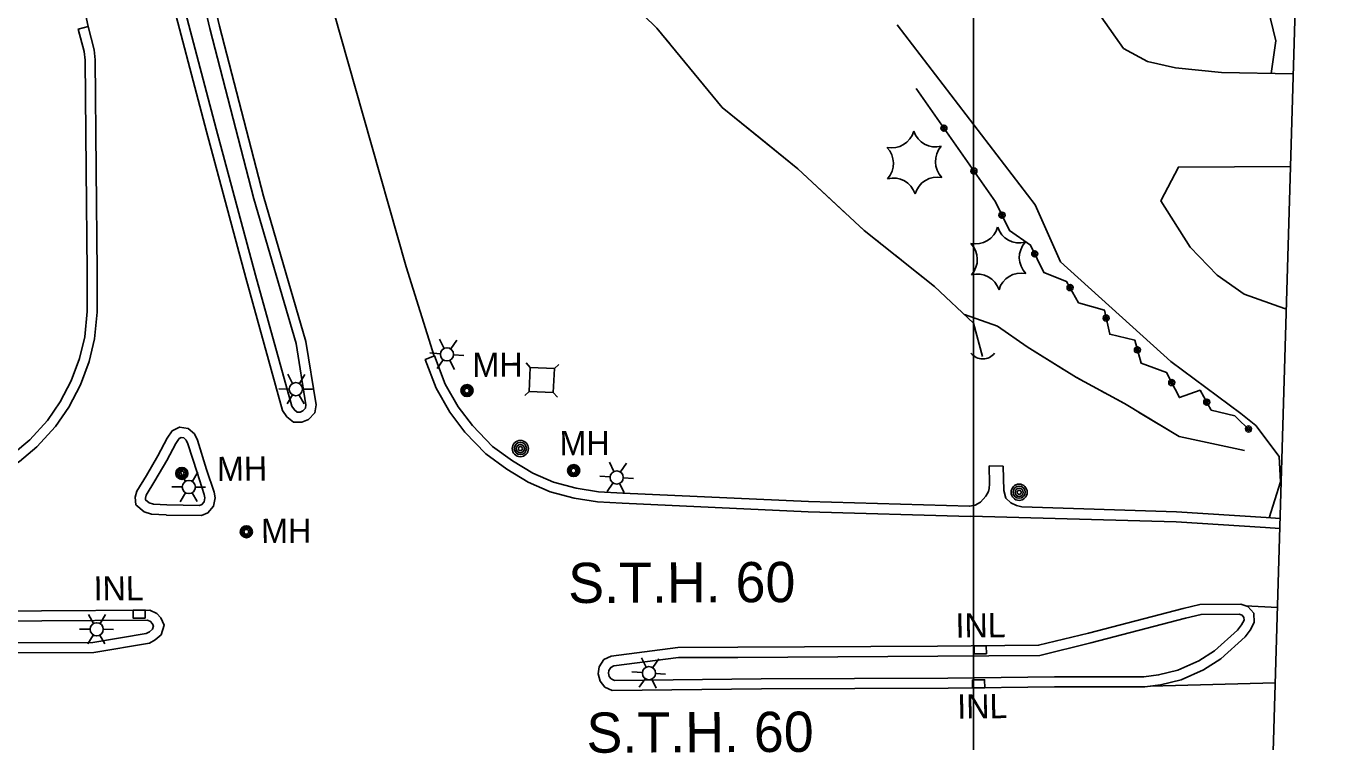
# Model space of a CAD drawing. Extents: x 353423 to 364002, y 127000 to 201942.
# Drawn here: x 362264.5 to 362590.8, y 148118.9 to 148297 of the extents above; entities that cross this region are included whole.
import ezdxf

# ---------------------------------------------------------------- set-up
doc = ezdxf.new("R2010")
doc.units = 0
for name, color, linetype in [('E_DTM_SlopeBottom', 7, 'Continuous'), ('E_DTM_SlopeTop', 7, 'Continuous'), ('E_FEN_Generic', 7, 'Continuous'), ('E_LAND_BrushLine', 7, 'Continuous'), ('E_LAND_TreeLine', 7, 'Continuous'), ('E_MISCPROP', 7, 'Continuous'), ('E_RDWY_Gravel', 7, 'Continuous'), ('E_RW_IP', 7, 'Continuous'), ('E_SGN', 7, 'Continuous'), ('E_STRUCT_WingWall', 7, 'Continuous'), ('E_UTL_ETransformer', 7, 'Continuous')]:
    doc.layers.add(name, color=color, linetype=linetype)

msp = doc.modelspace()

# ---------------------------------------------------------------- linework, layer by layer
at = {"layer": 'E_DTM_SlopeBottom'}
for points in [[(362294.09, 148149.69), (362294.08, 148151.69), (362291.08, 148151.67), (362291.1, 148149.67), (362294.09, 148149.69)], [(362503.2, 148140.82), (362503.18, 148142.82), (362500.18, 148142.8), (362500.2, 148140.8), (362503.2, 148140.82)], [(362499.76, 148134.35), (362499.78, 148132.35), (362502.78, 148132.38), (362502.75, 148134.38), (362499.76, 148134.35)]]:
    msp.add_lwpolyline(points, dxfattribs=at)
msp.add_arc((362502.3, 148217.85), 3.67, 216.9771, 323.2166, dxfattribs=at)
at = {"layer": 'E_DTM_SlopeTop'}
for points in [[(362254.24, 148691.01), (362253.1, 148663.22), (362252.27, 148625.69), (362252.27, 148590.04), (362252.99, 148557.74), (362253.56, 148541.89), (362251.36, 148519.98), (362254.03, 148474.26), (362258.67, 148434.69), (362263.5, 148395.43), (362268.16, 148358.94), (362274.55, 148321.65), (362279.84, 148296.92)], [(362365.93, 148214.9), (362358.93, 148237.11), (362348.26, 148274.74), (362335.53, 148319.59), (362328.04, 148349.33), (362321.71, 148377.28), (362315.79, 148407.21), (362309.75, 148441.07), (362304.59, 148473.31), (362299.96, 148505.3), (362295.61, 148536.63), (362291.61, 148567.93), (362288.52, 148599.51), (362285.14, 148629.67), (362281.69, 148658.64), (362279.98, 148676.96), (362279.12, 148689.31)], [(362273.77, 148436.59), (362274.9, 148425.49), (362277.88, 148406.56), (362281.96, 148384.52), (362287.13, 148360.11), (362292.86, 148334.04), (362299.27, 148308.98), (362309.27, 148270.81), (362319.1, 148234.35), (362328.21, 148201.33), (362329.31, 148199.78), (362330.91, 148198.49), (362333.02, 148198.44), (362334.67, 148199.13), (362336.27, 148200.81), (362336.56, 148202.77), (362334.03, 148218.56), (362323.47, 148254.67), (362312.54, 148297.02), (362303.27, 148336.66), (362294.78, 148374.89), (362289.05, 148403.75), (362285.18, 148425.2), (362283.16, 148437.63)], [(362301.69, 148309.6), (362311.68, 148271.46), (362321.52, 148235.01), (362330.51, 148202.42), (362331.15, 148201.51), (362331.82, 148200.97), (362332.55, 148200.95), (362333.23, 148201.24), (362333.91, 148201.96), (362334.03, 148202.75), (362331.58, 148218.01), (362321.06, 148254.01), (362310.11, 148296.43), (362300.84, 148336.1)], [(362279.84, 148296.92), (362277.42, 148296.28), (362278.9, 148290.7), (362279.11, 148288.52), (362279.35, 148261.41), (362279.64, 148235.85), (362279.64, 148225.97), (362279.02, 148219.66), (362277.7, 148214.28), (362275.65, 148208.75), (362272.91, 148203.52), (362269.75, 148198.91), (362265.41, 148194.09), (362261.32, 148190.66), (362254.69, 148186.5), (362250, 148184.22), (362244.99, 148182.5), (362239.89, 148181.43), (362236.96, 148181.12), (362233.76, 148180.93), (362233.91, 148178.43)], [(362279.84, 148296.92), (362281.37, 148291.14), (362281.6, 148288.65), (362281.85, 148261.44), (362282.14, 148235.86), (362282.14, 148225.85), (362281.49, 148219.23), (362280.1, 148213.55), (362277.94, 148207.73), (362275.06, 148202.23), (362271.72, 148197.36), (362267.15, 148192.29), (362262.79, 148188.63), (362255.9, 148184.31), (362250.96, 148181.91), (362245.65, 148180.08), (362240.27, 148178.96), (362237.17, 148178.63), (362233.91, 148178.43)], [(362366.02, 148214.94), (362363.69, 148214.05), (362366.41, 148206.89), (362369.78, 148200.93), (362373.49, 148195.97), (362378.74, 148190.55), (362383.95, 148186.73), (362389.26, 148183.53), (362394.76, 148181.15), (362400.71, 148179.57), (362406.49, 148178.62), (362412.68, 148178.29), (362458.88, 148176.18), (362499.22, 148175.01)], [(362366.02, 148214.94), (362368.68, 148207.95), (362371.88, 148202.3), (362375.4, 148197.6), (362380.39, 148192.44), (362385.34, 148188.81), (362390.41, 148185.75), (362395.58, 148183.52), (362401.23, 148182.01), (362406.76, 148181.11), (362412.8, 148180.79), (362458.97, 148178.68), (362499.03, 148177.52), (362500.39, 148177.77), (362501.74, 148178.52), (362503.09, 148180.02), (362503.72, 148181.19), (362503.86, 148181.96), (362504.01, 148183.12), (362503.92, 148187.57), (362507.39, 148187.55)], [(362299.26, 148175.36), (362295.62, 148175.56), (362293.84, 148176.14), (362291.72, 148177.9), (362291.6, 148179.77), (362291.98, 148181.28), (362294.34, 148185.15), (362297.23, 148190.11), (362299.54, 148194.45), (362300.79, 148196.31), (362302.6, 148197.24), (362304.73, 148196.86), (362306.3, 148195.53), (362307.02, 148193.97), (362309.33, 148186.67)], [(362299.4, 148177.85), (362296.08, 148178.04), (362295.06, 148178.37), (362294.15, 148179.13), (362294.12, 148179.54), (362294.31, 148180.3), (362296.49, 148183.87), (362299.41, 148188.9), (362301.69, 148193.17), (362302.5, 148194.38), (362302.99, 148194.63), (362303.63, 148194.52), (362304.27, 148193.98), (362304.69, 148193.06), (362306.95, 148185.92)], [(362309.32, 148186.71), (362311.2, 148181.06), (362311.43, 148179.65), (362311.08, 148177.56), (362309.66, 148175.87), (362308.04, 148175.24), (362299.37, 148175.35)], [(362306.95, 148185.92), (362308.76, 148180.46), (362308.9, 148179.65), (362308.73, 148178.65), (362308.16, 148177.97), (362307.58, 148177.75), (362299.4, 148177.85)], [(362507.39, 148187.55), (362507.58, 148181.47), (362508.06, 148179.55), (362509.29, 148178.41), (362510.71, 148177.73), (362512, 148177.39), (362550.47, 148176.18), (362572.76, 148174.73)], [(362499.22, 148175.03), (362550.35, 148173.68), (362572.59, 148172.23)], [(362572.76, 148174.73), (362576.21, 148174.5)], [(362572.6, 148172.23), (362576.13, 148172)], [(362493.67, 148132.29), (362520.14, 148132.56), (362542.56, 148132.59), (362546.48, 148133.12), (362551.61, 148134.37), (362557.18, 148136.83), (362561.46, 148139.55), (362567.54, 148145.01), (362568.78, 148146.72), (362569.81, 148148.64), (362569.72, 148150.89), (362568.18, 148152.58), (362566.48, 148153.15), (362556.29, 148153.11), (362552.1, 148152.12), (362528.56, 148145.99), (362516.18, 148142.93), (362491.08, 148142.72)], [(362240.36, 148140.98), (362281.26, 148141.15), (362295.13, 148143.45), (362296.57, 148144.27), (362298, 148145.55), (362298.79, 148147.96), (362297.91, 148149.76), (362296.96, 148150.86), (362295.18, 148151.7), (362268.3, 148151.53), (362214.3, 148151.24)], [(362493.64, 148134.79), (362520.12, 148135.06), (362542.39, 148135.09), (362546.02, 148135.58), (362550.8, 148136.74), (362556, 148139.04), (362559.95, 148141.55), (362565.67, 148146.69), (362566.66, 148148.05), (362567.28, 148149.21), (362567.25, 148149.88), (362566.77, 148150.42), (362566.07, 148150.65), (362556.58, 148150.61), (362552.7, 148149.7), (362529.17, 148143.57), (362516.5, 148140.43), (362491.1, 148140.22)], [(362575.55, 148152.38), (362567.63, 148152.76)], [(362240.35, 148143.48), (362281.05, 148143.64), (362294.28, 148145.84), (362295.1, 148146.31), (362295.84, 148146.97), (362296.1, 148147.77), (362295.81, 148148.37), (362295.41, 148148.83), (362294.63, 148149.2), (362268.32, 148149.03), (362214.32, 148148.74)], [(362491.08, 148142.72), (362441.42, 148142.44), (362426.52, 148142.36), (362409.87, 148140.26), (362408.11, 148139.39), (362406.9, 148137.6), (362406.69, 148135.82), (362407.14, 148134.03), (362408.37, 148132.54), (362410.19, 148131.67), (362447.25, 148132.08), (362493.66, 148132.29)], [(362491.1, 148140.22), (362441.44, 148139.94), (362426.69, 148139.86), (362410.59, 148137.83), (362409.81, 148137.44), (362409.31, 148136.7), (362409.23, 148135.98), (362409.43, 148135.18), (362409.95, 148134.55), (362410.74, 148134.17), (362447.23, 148134.58), (362493.64, 148134.79)], [(362543.99, 148132.78), (362574.99, 148133.61)]]:
    msp.add_lwpolyline(points, dxfattribs=at)
at = {"layer": 'E_FEN_Generic'}
for centre, start, end in [((362479.65, 148272.42), 258.3351, 344.1), ((362490.58, 148272.66), 198.3351, 284.1), ((362474.38, 148262.83), 318.3351, 44.1), ((362496.26, 148263.3), 138.3351, 224.1), ((362480.05, 148253.48), 18.3351, 104.1), ((362490.99, 148253.71), 78.3351, 164.1), ((362500.5, 148248.55), 258.3351, 344.1), ((362511.44, 148248.78), 198.3351, 284.1), ((362495.23, 148238.96), 318.3351, 44.1), ((362517.11, 148239.42), 138.3351, 224.1), ((362500.91, 148229.6), 18.3351, 104.1), ((362511.84, 148229.83), 78.3351, 164.1)]:
    msp.add_arc(centre, 5.72, start, end, dxfattribs=at)
at = {"layer": 'E_LAND_BrushLine'}
for p, q in [((362368.36, 148216.8), (362367.27, 148219.15)), ((362370.06, 148216.71), (362371.52, 148218.88)), ((362367.46, 148215.48), (362364.86, 148215.67)), ((362370.73, 148215.24), (362373.24, 148215.05)), ((362368.15, 148213.95), (362366.69, 148211.83)), ((362369.78, 148213.83), (362370.92, 148211.6)), ((362330.71, 148208.08), (362329.48, 148210.36)), ((362332.41, 148208.1), (362333.74, 148210.35)), ((362329.89, 148206.7), (362327.29, 148206.73)), ((362330.68, 148205.22), (362329.35, 148203.01)), ((362332.31, 148205.2), (362333.59, 148203.05)), ((362333.17, 148206.66), (362335.69, 148206.63)), ((362304.1, 148183.73), (362302.86, 148186.01)), ((362305.8, 148183.74), (362307.13, 148186)), ((362410.56, 148186.16), (362409.47, 148188.51)), ((362412.26, 148186.07), (362413.72, 148188.24)), ((362303.28, 148182.35), (362300.68, 148182.38)), ((362306.56, 148182.31), (362309.08, 148182.28)), ((362409.66, 148184.83), (362407.06, 148185.02)), ((362410.35, 148183.31), (362408.89, 148181.18)), ((362411.98, 148183.19), (362413.12, 148180.96)), ((362412.93, 148184.59), (362415.44, 148184.41)), ((362304.07, 148180.87), (362302.74, 148178.66)), ((362305.7, 148180.85), (362306.98, 148178.69)), ((362281.18, 148148.34), (362279.94, 148150.62)), ((362282.88, 148148.36), (362284.21, 148150.61)), ((362280.36, 148146.96), (362277.76, 148146.99)), ((362283.64, 148146.92), (362286.16, 148146.89)), ((362281.14, 148145.48), (362279.82, 148143.27)), ((362282.78, 148145.46), (362284.06, 148143.3)), ((362418.58, 148137.48), (362417.48, 148139.83)), ((362420.27, 148137.39), (362421.74, 148139.56)), ((362417.68, 148136.16), (362415.08, 148136.35)), ((362418.37, 148134.63), (362416.9, 148132.51)), ((362420, 148134.51), (362421.14, 148132.28)), ((362420.94, 148135.92), (362423.46, 148135.73))]:
    msp.add_line(p, q, dxfattribs=at)
for centre, radius in [((362369.09, 148215.33), 1.64), ((362331.53, 148206.66), 1.64), ((362387.33, 148191.89), 2.02), ((362387.33, 148191.91), 1.52), ((362387.33, 148191.87), 1.01), ((362387.34, 148191.88), 0.502), ((362411.29, 148184.69), 1.64), ((362304.92, 148182.31), 1.64), ((362511.35, 148181.02), 2.02), ((362511.35, 148181.03), 1.52), ((362511.35, 148180.99), 1.01), ((362511.35, 148181), 0.502), ((362282, 148146.92), 1.64), ((362419.31, 148136.01), 1.64)]:
    msp.add_circle(centre, radius, dxfattribs=at)
at = {"layer": 'E_LAND_TreeLine'}
for p, q in [((362500, 147000), (362500, 149500)), ((362500, 147500), (362500, 149000))]:
    msp.add_line(p, q, dxfattribs=at)
at = {"layer": 'E_MISCPROP'}
for points in [[(362296.11, 148533.03), (362308.01, 148524.57), (362320.04, 148521.29), (362338, 148518.8), (362344.27, 148518.64), (362356.84, 148517.37), (362366.56, 148513.68), (362377.33, 148504.54), (362396.96, 148486.68), (362407.64, 148469.05), (362424.12, 148445.59), (362455.86, 148396.65), (362476.57, 148375.15), (362499.4, 148348.44), (362516.11, 148321.63), (362537.33, 148291.46), (362543.3, 148288.18), (362550.26, 148286.6), (362561.7, 148285.44), (362579.48, 148285.12)], [(362482.62, 148368.07), (362508.73, 148385.33), (362522.5, 148397.93), (362532.41, 148408.43), (362544.3, 148421.49), (362546.48, 148422.65), (362549.83, 148422.82), (362552.12, 148421.68), (362553.29, 148420.35), (362556.23, 148415.69), (362562.34, 148396.98), (362564.84, 148382.91), (362564.98, 148376.04), (362560.61, 148358.18), (362559.53, 148347.04), (362560.05, 148343.99), (362562.03, 148337.33), (362568.55, 148322.07), (362571.97, 148306.78), (362575.15, 148293.37), (362574, 148285.22)], [(362573.54, 148174.68), (362576.33, 148183.6), (362575.97, 148189.89), (362570.18, 148197.61), (362566.47, 148200.58), (362549.08, 148213.55), (362521.6, 148238.33), (362515.37, 148252.53), (362481.04, 148297.3)], [(362569.06, 148196.09), (362564.96, 148200.05), (362559.1, 148201.48), (362556.35, 148206.38), (362551.21, 148204.56), (362548.02, 148210.83), (362541.68, 148213.13), (362540.09, 148218.9), (362533.87, 148220.34), (362532.54, 148226.33), (362526.13, 148228.17), (362523.14, 148233.49), (362517.48, 148235.68), (362514.18, 148242.51), (362508.99, 148246.12), (362505.43, 148253.26), (362485.76, 148281.51)], [(362569.06, 148196.09), (362564.96, 148200.05), (362559.1, 148201.48), (362556.35, 148206.38), (362551.21, 148204.56), (362548.02, 148210.83), (362541.68, 148213.13), (362540.09, 148218.9), (362533.87, 148220.34), (362532.54, 148226.33), (362526.13, 148228.17), (362523.14, 148233.49), (362517.48, 148235.68), (362514.18, 148242.51), (362508.99, 148246.12), (362505.43, 148253.26), (362485.76, 148281.51)], [(362578.8, 148262.11), (362550.96, 148261.91), (362546.54, 148253.49), (362553.88, 148242.01), (362560.56, 148235.06), (362567.29, 148230.27), (362577.32, 148226.76), (362577.75, 148226.72)]]:
    msp.add_lwpolyline(points, dxfattribs=at)
for centre, radius in [((362492.65, 148271.61), 0.758), ((362492.65, 148271.61), 0.382), ((362500.09, 148260.93), 0.758), ((362500.09, 148260.92), 0.382), ((362507.08, 148249.97), 0.758), ((362507.08, 148249.96), 0.382), ((362515.23, 148240.34), 0.758), ((362515.23, 148240.34), 0.382), ((362524.01, 148231.94), 0.758), ((362524.01, 148231.94), 0.382), ((362532.98, 148224.35), 0.758), ((362532.98, 148224.35), 0.382), ((362540.76, 148216.45), 0.758), ((362540.76, 148216.45), 0.382), ((362549.3, 148208.31), 0.758), ((362549.3, 148208.31), 0.382), ((362558, 148203.44), 0.758), ((362558, 148203.44), 0.382), ((362568.37, 148196.76), 0.758), ((362568.37, 148196.76), 0.382)]:
    msp.add_circle(centre, radius, dxfattribs=at)
at = {"layer": 'E_RDWY_Gravel'}
msp.add_lwpolyline([(362590.81, 148668.03), (362562.64, 147716.17)], dxfattribs=at)
at = {"layer": 'E_SGN'}
for p, q in [((362389.81, 148212.07), (362388.8, 148213.18)), ((362395.8, 148211.8), (362396.91, 148212.81)), ((362388.43, 148205.07), (362389.54, 148206.08)), ((362396.54, 148204.7), (362395.53, 148205.8))]:
    msp.add_line(p, q, dxfattribs=at)
msp.add_lwpolyline([(362389.54, 148206.08), (362395.53, 148205.8), (362395.8, 148211.8), (362389.81, 148212.07)], close=True, dxfattribs=at)
at = {"layer": 'E_STRUCT_WingWall'}
for points in [[(362502.22, 148214.76), (362499.99, 148223.11), (362490.28, 148232.21), (362472.8, 148246.18), (362456.32, 148261.52), (362437.55, 148276.75), (362421.29, 148296.48), (362408.02, 148309.52), (362397.23, 148329.42)], [(362424.55, 148292.53), (362423.29, 148294.05)], [(362446.95, 148269.13), (362437.55, 148276.75), (362427.06, 148289.48)], [(362468.43, 148250.25), (362456.32, 148261.52), (362446.95, 148269.13)], [(362472.76, 148246.22), (362471.31, 148247.56)], [(362477.38, 148242.52), (362475.84, 148243.75)], [(362482, 148238.83), (362480.46, 148240.06)], [(362502.22, 148214.76), (362499.99, 148223.11), (362490.28, 148232.21), (362485.08, 148236.36)], [(362567.36, 148191.4), (362551.12, 148194.92), (362537.56, 148203.07), (362525.59, 148209.59), (362513.36, 148217.18), (362505.99, 148222.32), (362497.74, 148225.22)], [(362522.37, 148211.58), (362513.36, 148217.18), (362505.99, 148222.32), (362497.74, 148225.22)], [(362527.41, 148208.59), (362525.7, 148209.53)], [(362532.56, 148205.79), (362530.85, 148206.72)], [(362537.7, 148202.98), (362537.56, 148203.07), (362535.99, 148203.92)], [(362567.36, 148191.4), (362551.12, 148194.92), (362541.06, 148200.96)]]:
    msp.add_lwpolyline(points, dxfattribs=at)
at = {"layer": 'E_UTL_ETransformer'}
for centre, radius in [((362374.07, 148206.32), 1.5), ((362374.08, 148206.31), 1.22), ((362374.07, 148206.3), 0.968), ((362374.04, 148206.29), 0.605), ((362303.17, 148185.71), 1.5), ((362303.18, 148185.7), 1.22), ((362303.17, 148185.69), 0.968), ((362303.14, 148185.68), 0.605), ((362400.59, 148186.41), 1.5), ((362400.59, 148186.41), 1.22), ((362400.58, 148186.4), 0.968), ((362400.56, 148186.39), 0.605), ((362319.21, 148171.2), 1.5), ((362319.21, 148171.2), 1.22), ((362319.21, 148171.18), 0.968), ((362319.18, 148171.18), 0.605)]:
    msp.add_circle(centre, radius, dxfattribs=at)

# ---------------------------------------------------------------- texts
at = {"layer": 'E_DTM_SlopeBottom'}
for rotation, p in [(0.3633, (362281.24, 148154.08)), (0.4722, (362495.55, 148144.86)), (0.6035, (362495.98, 148124.69))]:
    msp.add_text('INL', height=6, rotation=rotation, dxfattribs=at).set_placement(p)
at = {"layer": 'E_RW_IP'}
for p in [(362399.25, 148153.45), (362403.8, 148116.19)]:
    msp.add_text('S.T.H. 60', height=10, rotation=0.2481, dxfattribs=at).set_placement(p)
at = {"layer": 'E_UTL_ETransformer'}
for rotation, p in [(0.2212, (362375.42, 148209.72)), (0.2212, (362397.09, 148190.22)), (0.5523, (362311.93, 148183.82)), (0.2212, (362322.9, 148168.4))]:
    msp.add_text('MH', height=6, rotation=rotation, dxfattribs=at).set_placement(p)

doc.saveas('drawing.dxf')
